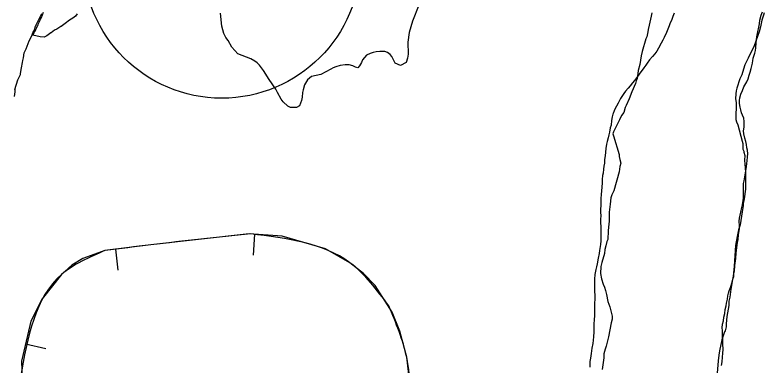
# Model space of a CAD drawing. Extents: x 3172231 to 3210228, y 940198 to 965780.
# Drawn here: x 3185352 to 3186243, y 959477 to 959893 of the extents above; entities that cross this region are included whole.
import ezdxf

# ---------------------------------------------------------------- set-up
doc = ezdxf.new("R2010")
doc.units = 0
for name, color, linetype in [('V-BORW-LINE', 7, 'Continuous'), ('V-ROAD-IDEN', 7, 'Continuous'), ('V-SITE-VEGE', 7, 'Continuous'), ('V-TOPO-SHOR', 7, 'Continuous'), ('V-WETL-SWMP', 7, 'Continuous')]:
    doc.layers.add(name, color=color, linetype=linetype)

msp = doc.modelspace()

# ---------------------------------------------------------------- linework, layer by layer
at = {"layer": 'V-BORW-LINE'}
for p, q in [((3185637.357, 959632.8), (3185635.737, 959607.852)), ((3185471.814, 959614.989), (3185474.895, 959590.179)), ((3185364.9, 959502.677), (3185389.229, 959496.925))]:
    msp.add_line(p, q, dxfattribs=at)
for points in [[(3185630.922, 959633.218), (3185513.939, 959620.22)], [(3185670.173, 959630.669), (3185630.922, 959633.218)], [(3185721.85, 959615.573), (3185670.173, 959630.669)], [(3185459.419, 959613.449), (3185432.992, 959604.012)], [(3185513.939, 959620.22), (3185459.419, 959613.449)], [(3185750.786, 959599.053), (3185721.85, 959615.573)], [(3185432.992, 959604.012), (3185420.173, 959595.957)], [(3185420.173, 959595.957), (3185407.689, 959584.983)], [(3185767.115, 959586.037), (3185750.786, 959599.053)], [(3185780.715, 959571.772), (3185767.115, 959586.037)], [(3185407.689, 959584.983), (3185384.712, 959556.06)], [(3185800.888, 959540.272), (3185780.715, 959571.772)], [(3185384.712, 959556.06), (3185371.281, 959529.669)], [(3185810.06, 959517.698), (3185800.888, 959540.272)], [(3185371.281, 959529.669), (3185359.965, 959481.803)], [(3185818.335, 959486.562), (3185810.06, 959517.698)], [(3185359.965, 959481.803), (3185362.845, 959408.466)], [(3185823.491, 959442.362), (3185818.335, 959486.562)]]:
    msp.add_lwpolyline(points, dxfattribs=at)
for points in [[(3185632.795, 959633.227), (3185513.939, 959620.22), (3185459.419, 959613.449)], [(3185797.129, 959547.557), (3185750.786, 959599.053), (3185632.795, 959633.227)], [(3185459.419, 959613.449), (3185407.689, 959584.983), (3185358.906, 959462.893)], [(3185821.829, 959406.94), (3185818.335, 959486.562), (3185797.129, 959547.557)]]:
    msp.add_spline(points, degree=3, dxfattribs=at)
at = {"layer": 'V-ROAD-IDEN'}
msp.add_circle((3185598.302, 959959.541), 165, dxfattribs=at)
msp.add_circle((3185598.302, 959959.541), 165, dxfattribs=at)
at = {"layer": 'V-SITE-VEGE'}
for points in [[(3185375.97, 959876.392), (3185376.595, 959879.37), (3185384.496, 959895.416)], [(3186109.734, 959896.08), (3186109.099, 959891.906), (3186106.615, 959881.187), (3186105.38, 959876.421), (3186105.351, 959873.437), (3186104.106, 959867.479), (3186102.889, 959865.104), (3186098.578, 959850.217), (3186097.335, 959844.857), (3186095.455, 959834.728), (3186093.6, 959827.582), (3186092.316, 959817.447), (3186091.099, 959815.069), (3186090.476, 959812.089), (3186086.208, 959801.98), (3186083.149, 959793.651), (3186079.497, 959785.924), (3186078.283, 959783.548), (3186076.439, 959777.597), (3186074.021, 959774.037), (3186071.584, 959768.686), (3186064.293, 959754.426), (3186063.674, 959752.044), (3186064.252, 959749.652), (3186071.215, 959727.505), (3186071.193, 959725.117), (3186071.758, 959721.531), (3186072.915, 959717.341), (3186071.682, 959713.175), (3186071.033, 959707.211), (3186064.86, 959684.585), (3186062.431, 959679.831), (3186061.206, 959676.26), (3186060.539, 959668.506), (3186059.261, 959658.968), (3186059.165, 959648.225), (3186058.503, 959641.067), (3186057.868, 959636.895), (3186057.774, 959626.747), (3186056.562, 959624.372), (3186055.321, 959619.012), (3186054.09, 959614.846), (3186053.453, 959610.074), (3186050.368, 959599.357), (3186049.134, 959594.594), (3186049.058, 959586.238), (3186050.192, 959579.662), (3186051.929, 959573.677), (3186053.688, 959570.079), (3186054.843, 959565.891), (3186055.994, 959561.107), (3186057.711, 959552.735), (3186060.045, 959546.744), (3186062.929, 959535.378), (3186062.894, 959531.796), (3186061.663, 959527.628), (3186058.53, 959510.943), (3186055.443, 959499.63), (3186054.219, 959496.06), (3186052.978, 959490.699), (3186052.935, 959485.925), (3186051.665, 959477.579), (3186051.02, 959472.211)], [(3186243.37, 959896.196), (3186242.747, 959893.217), (3186240.902, 959887.265), (3186239.043, 959879.522), (3186237.795, 959873.564), (3186231.678, 959856.906), (3186224.381, 959842.049), (3186220.731, 959834.322), (3186218.892, 959828.967), (3186217.043, 959822.417), (3186214.612, 959817.664), (3186210.93, 959806.355), (3186210.309, 959803.377), (3186209.676, 959799.801), (3186209.623, 959793.831), (3186210.182, 959789.649), (3186210.002, 959769.356), (3186210.571, 959766.366), (3186212.33, 959762.769), (3186217.53, 959743.623), (3186218.1, 959740.632), (3186218.042, 959734.069), (3186219.214, 959731.668), (3186219.204, 959730.474), (3186220.359, 959726.286), (3186220.311, 959720.914), (3186220.823, 959711.36), (3186221.383, 959707.176), (3186221.194, 959686.287), (3186219.9, 959674.957), (3186219.281, 959672.575), (3186218.659, 959669.598), (3186218.63, 959666.612), (3186217.373, 959659.462), (3186214.847, 959643.965), (3186213.002, 959638.011), (3186211.755, 959632.054), (3186209.875, 959621.924), (3186209.256, 959619.54), (3186207.843, 959595.081), (3186206.543, 959583.156), (3186205.908, 959578.982), (3186204.014, 959567.658), (3186202.736, 959558.119), (3186201.501, 959553.353), (3186201.449, 959547.983), (3186198.947, 959534.874), (3186198.275, 959526.524), (3186198.242, 959522.942), (3186197.005, 959518.179), (3186196.399, 959516.991), (3186193.329, 959507.468), (3186190.226, 959494.365), (3186189.583, 959488.997), (3186188.928, 959482.437), (3186187.599, 959467.528)], [(3185351.976, 959796.623), (3185352.621, 959801.988), (3185352.648, 959804.972), (3185352.052, 959804.979), (3185355.734, 959816.288), (3185358.777, 959822.825), (3185358.788, 959824.019), (3185360.041, 959830.574), (3185361.292, 959837.126), (3185361.911, 959839.51), (3185362.535, 959842.49), (3185363.185, 959848.451), (3185365.616, 959853.207), (3185369.281, 959862.724), (3185372.321, 959868.665), (3185373.545, 959872.235), (3185375.97, 959876.392)]]:
    msp.add_lwpolyline(points, dxfattribs=at)
at = {"layer": 'V-TOPO-SHOR'}
for points in [[(3186136.669, 959895.609), (3186134.92, 959891.769), (3186133.165, 959887.073), (3186131.856, 959884.3), (3186130.539, 959880.671), (3186128.788, 959876.618), (3186127.47, 959872.776), (3186124.418, 959866.806), (3186122.888, 959863.394), (3186121.143, 959859.982), (3186117.666, 959854.231), (3186115.704, 959850.395), (3186113.32, 959847.202), (3186110.723, 959844.013), (3186107.26, 959839.975), (3186104.442, 959836.36), (3186102.705, 959833.806), (3186100.536, 959830.613), (3186098.369, 959827.849), (3186095.769, 959824.445), (3186094.034, 959821.891), (3186091.65, 959818.698), (3186089.264, 959815.507), (3186086.884, 959812.747), (3186084.068, 959809.345), (3186081.686, 959806.367), (3186078.657, 959802.967), (3186076.706, 959800.201), (3186074.969, 959797.647), (3186072.583, 959794.243), (3186069.751, 959788.699), (3186067.791, 959785.076), (3186066.48, 959782.303), (3186065.169, 959779.53), (3186063.859, 959776.544), (3186063.42, 959775.477), (3186062.751, 959772.485), (3186061.856, 959767.998), (3186061.379, 959762.646)], [(3186227.058, 959825.409), (3186227.953, 959829.686), (3186229.054, 959833.102), (3186229.722, 959836.094), (3186230.181, 959839.301), (3186230.629, 959841.654), (3186230.635, 959842.295), (3186232.401, 959848.062), (3186233.286, 959851.267), (3186233.742, 959854.477), (3186234.226, 959860.467), (3186234.469, 959863.891), (3186234.928, 959867.316), (3186235.839, 959873.304), (3186237.177, 959879.073), (3186237.853, 959882.921), (3186238.535, 959887.413), (3186240.087, 959893.182), (3186241.621, 959897.237)], [(3186192.881, 959476.85), (3186193.565, 959481.341), (3186194.04, 959486.693), (3186194.296, 959491.401), (3186194.763, 959495.679), (3186194.398, 959502.751), (3186194.431, 959506.39), (3186194.05, 959511.535), (3186194.081, 959515.174), (3186193.896, 959518.39), (3186193.71, 959521.603), (3186194.177, 959525.881), (3186195.068, 959529.729), (3186195.752, 959534.221), (3186196.862, 959538.708), (3186197.331, 959543.199), (3186198.443, 959547.901), (3186198.9, 959550.895), (3186199.799, 959555.815), (3186200.477, 959559.663), (3186201.146, 959562.655), (3186201.816, 959565.647), (3186203.348, 959569.487), (3186205.547, 959575.893), (3186206.434, 959579.311), (3186207.321, 959582.73), (3186207.563, 959585.726), (3186208.236, 959589.146), (3186208.718, 959595.138), (3186209.174, 959598.348), (3186209.656, 959604.125), (3186210.139, 959610.333), (3186210.598, 959613.755), (3186211.966, 959622.95), (3186212.64, 959626.585), (3186213.121, 959632.363), (3186214.041, 959639.422), (3186214.284, 959642.847), (3186213.905, 959648.204), (3186214.153, 959652.056), (3186215.716, 959659.11), (3186217.049, 959664.453), (3186217.723, 959667.871), (3186218.624, 959672.79), (3186218.864, 959675.787), (3186219.105, 959678.783), (3186218.919, 959681.996), (3186218.952, 959685.637), (3186218.984, 959689.277), (3186219.021, 959693.346), (3186219.691, 959696.338), (3186220.375, 959701.043), (3186221.27, 959705.319), (3186222.415, 959713.445), (3186223.087, 959716.867), (3186223.33, 959720.077), (3186223.586, 959724.785), (3186224.047, 959728.422), (3186223.658, 959732.711), (3186223.041, 959735.713), (3186222.433, 959739.574), (3186221.608, 959743.008), (3186220.572, 959746.873), (3186219.55, 959752.234), (3186219.15, 959755.665), (3186219.619, 959760.158), (3186219.865, 959763.582), (3186219.894, 959766.796), (3186219.285, 959770.654), (3186217.604, 959774.312), (3186216.775, 959777.316), (3186215.734, 959780.753), (3186214.907, 959783.972), (3186214.303, 959788.261), (3186214.335, 959791.9), (3186214.577, 959794.896), (3186215.685, 959799.17), (3186217.655, 959803.864), (3186219.406, 959808.132), (3186222.888, 959814.096), (3186224.418, 959817.51), (3186225.741, 959821.78), (3186227.058, 959825.409)], [(3186061.379, 959762.646), (3186060.492, 959759.228), (3186059.591, 959754.311), (3186058.919, 959751.104), (3186057.815, 959747.26), (3186056.707, 959743.201), (3186056.035, 959739.993), (3186055.818, 959739.567), (3186055.349, 959735.074), (3186054.876, 959730.153), (3186054.415, 959726.516), (3186053.727, 959721.383), (3186053.479, 959717.531), (3186053.017, 959713.679), (3186052.556, 959710.044), (3186051.872, 959705.552), (3186051.417, 959702.556), (3186050.946, 959697.85), (3186050.696, 959693.782), (3186050.438, 959688.859), (3186050.184, 959684.579), (3186049.715, 959680.085), (3186049.246, 959675.379), (3186049.215, 959671.953), (3186049.174, 959667.455), (3186048.912, 959662.104), (3186048.882, 959658.678), (3186049.066, 959655.249), (3186048.808, 959650.326), (3186048.984, 959646.254), (3186049.162, 959642.185), (3186049.338, 959637.901), (3186049.297, 959633.403), (3186049.256, 959628.693), (3186049.224, 959625.052), (3186048.972, 959620.769), (3186047.837, 959613.714), (3186047.161, 959610.079), (3186046.254, 959604.518), (3186044.908, 959597.678), (3186044.02, 959594.045), (3186043.137, 959591.055), (3186042.224, 959584.851), (3186041.746, 959579.289), (3186041.707, 959575.005), (3186041.867, 959569.008), (3186041.615, 959564.728), (3186042.004, 959560.439), (3186041.968, 959556.157), (3186041.701, 959550.377), (3186041.662, 959546.095), (3186041.834, 959541.38), (3186041.789, 959536.242), (3186041.314, 959531.106), (3186040.841, 959526.184), (3186040.8, 959521.474), (3186040.759, 959516.977), (3186040.491, 959510.769), (3186039.561, 959502.853), (3186038.656, 959497.293), (3186038.197, 959494.086), (3186037.743, 959491.092), (3186036.837, 959485.532), (3186036.372, 959481.466), (3186036.127, 959478.042), (3186036.098, 959474.829)]]:
    msp.add_lwpolyline(points, dxfattribs=at)
at = {"layer": 'V-WETL-SWMP'}
for points in [[(3185832.82, 959905.024), (3185825.355, 959886.001), (3185821.347, 959872.795), (3185819.886, 959861.226), (3185820.065, 959846.79), (3185819.479, 959842.29), (3185817.618, 959837.133), (3185810.925, 959833.521), (3185804.793, 959836.333), (3185800.844, 959844.305), (3185798.571, 959846.523), (3185795.656, 959848.733), (3185792.431, 959849.977), (3185786.332, 959850.222), (3185782.165, 959849.849), (3185778.328, 959848.839), (3185774.815, 959847.512), (3185770.668, 959845.536), (3185765.923, 959840.022), (3185764.676, 959837.119), (3185762.157, 959833.237), (3185760.264, 959830.647), (3185757.365, 959831.574), (3185754.137, 959833.138), (3185749.954, 959834.049), (3185745.138, 959834.31), (3185739.05, 959833.593), (3185733.937, 959831.925), (3185730.745, 959830.602), (3185728.198, 959828.966), (3185716.404, 959822.724), (3185710.641, 959821.69), (3185705.203, 959820.339), (3185700.439, 959816.429), (3185696.665, 959810.286), (3185695.132, 959804.492), (3185694.53, 959801.276), (3185693.956, 959795.814), (3185693.362, 959791.956), (3185690.875, 959785.508), (3185687.37, 959783.539), (3185680.312, 959783.452), (3185676.763, 959785.012), (3185671.567, 959790.082), (3185668.961, 959793.258), (3185664.691, 959801.227), (3185662.714, 959805.373), (3185654.551, 959816.823), (3185647.999, 959827.651), (3185643.107, 959834.008), (3185640.509, 959836.543), (3185637.594, 959838.752), (3185633.071, 959841.263), (3185617.592, 959847.489), (3185610.439, 959855.101), (3185605.848, 959863.065), (3185603.234, 959866.883)], [(3185426.434, 959894.74), (3185424.358, 959892.12), (3185421.11, 959889.511), (3185417.281, 959887.493), (3185412.261, 959883.433), (3185407.246, 959879.96), (3185406.95, 959879.67), (3185402.233, 959876.78), (3185399.582, 959875.338), (3185395.449, 959872.15), (3185395.156, 959872.153), (3185390.434, 959868.677), (3185387.196, 959867.241), (3185382.509, 959867.576), (3185373.437, 959869.416), (3185373.656, 959869.951), (3185374.251, 959870.825), (3185375.146, 959872.576), (3185375.743, 959873.743), (3185376.334, 959874.324), (3185377.229, 959876.075), (3185378.124, 959877.826), (3185379.323, 959880.747), (3185379.92, 959881.914), (3185380.52, 959883.375), (3185381.119, 959884.835), (3185382.912, 959888.631), (3185383.807, 959890.382), (3185386.503, 959896.807)], [(3185603.234, 959866.883), (3185600.932, 959871.347), (3185598.575, 959880.302), (3185596.78, 959895.681)]]:
    msp.add_lwpolyline(points, dxfattribs=at)

doc.saveas('drawing.dxf')
